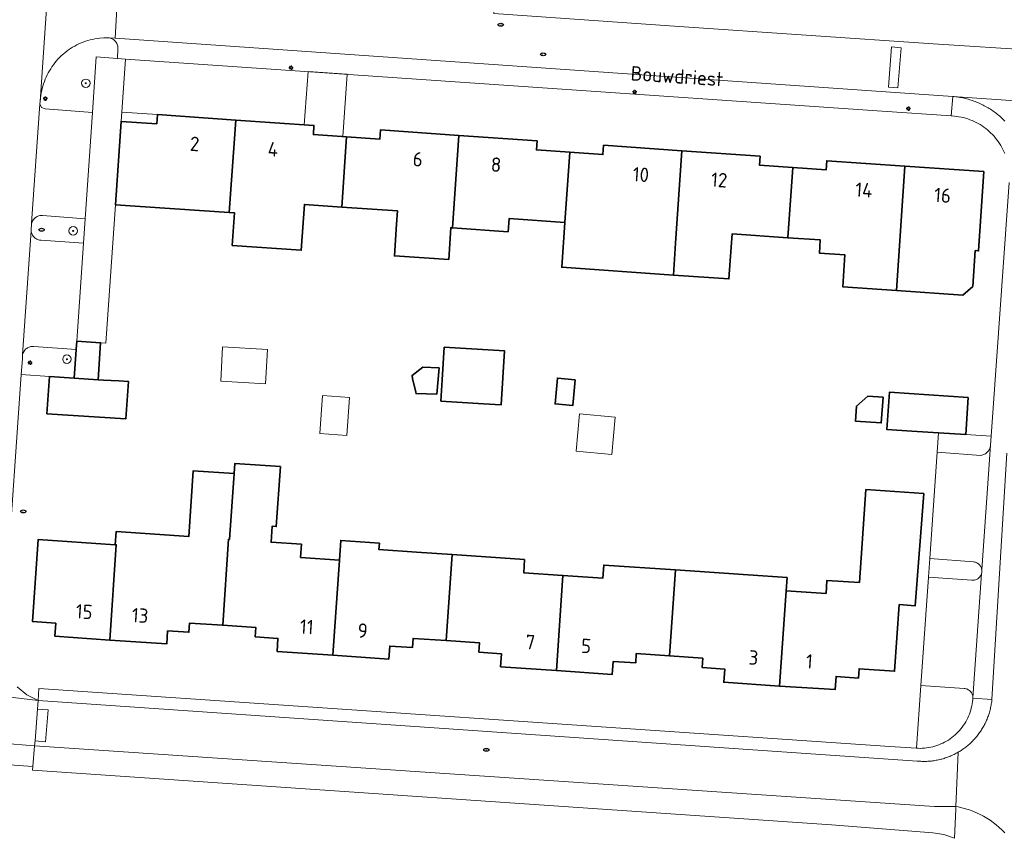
# Model space of a CAD drawing. Header units: metres. Extents: x 152610 to 160096, y 456114 to 462495.
# Tile 796 of 938: x 157720 to 157813, y 461343 to 461420. Entities that reach past the tile are written whole.
import ezdxf
from ezdxf.enums import TextEntityAlignment as Align

# ---------------------------------------------------------------- set-up
doc = ezdxf.new("R2010")
doc.units = ezdxf.units.M
doc.header["$LTSCALE"] = 0.5
doc.layers.get('0').update_dxf_attribs({"linetype": 'CONTINUOUS'})
for name, color, linetype, lineweight in [('B-PV-GR-BEPLANTING_CULTUUR_BODEMBEDEKKER-GV', 251, 'CONTINUOUS', 18), ('B-PV-GR-BEPLANTING_CULTUUR_HEESTERS-GV', 251, 'CONTINUOUS', 18), ('B-PV-GR-BOOM-S', 251, 'CONTINUOUS', 25), ('B-PV-IE-MEUBILAIR-S', 251, 'CONTINUOUS', 25), ('B-PV-OG-BEBOUWING-GV', 6, 'CONTINUOUS', 35), ('B-PV-OG-BEBOUWING-T18', 1, 'CONTINUOUS', 18), ('B-PV-OG-BEBOUWING_OVERBOUWING-GV', 251, 'CONTINUOUS', 18), ('B-PV-OG-BEBOUWING_SCHUUR-GV', 251, 'CONTINUOUS', 18), ('B-PV-OG-TERREIN_BEGROEID-GV', 251, 'CONTINUOUS', 18), ('B-PV-OG-TOPOGRAFIE-T18', 1, 'CONTINUOUS', 18), ('B-PV-VH-GESLOTENVERHARDING_ASFALT-GV', 251, 'CONTINUOUS', 18), ('B-PV-VH-OPENVERHARDING_BETONSTRAATSTEEN-GV', 251, 'CONTINUOUS', 18), ('B-PV-VH-OPENVERHARDING_TEGEL-GV', 251, 'CONTINUOUS', 18)]:
    doc.layers.add(name, color=color, linetype=linetype, lineweight=lineweight)
doc.styles.add('NLCS-ISO', font='NLCS-ISO.ttf')
doc.styles.add('NLCS-ISO-M750-T18', font='NLCS-ISO.ttf', dxfattribs={"height": 1.35})

# ---------------------------------------------------------------- blocks, each defined once
blk = doc.blocks.new('SIE-MEUBILAIR_PAAL_LICHTMAST-SO')
for points in [[(-0.62, 0), (-1, 0)], [(-0.71, 0.71), (-0.44, 0.44)], [(0, 1), (0, 0.62)], [(0.44, 0.44), (0.71, 0.71)], [(1, 0), (0.62, 0)], [(-0.71, -0.71), (-0.44, -0.44)], [(0, -0.62), (0, -1)], [(0.44, -0.44), (0.71, -0.71)]]:
    blk.add_lwpolyline(points)
blk.add_circle((0, 0), 0.5)
blk = doc.blocks.new('SIE-MEUBILAIR_PUT_RIOOLPUT-SO')
blk.add_ellipse((0, 0), major_axis=(1.25, 0), ratio=0.54)
at = {"style": 'NLCS-ISO'}
blk.add_text('ri', height=0.75, dxfattribs=at).set_placement((-0.04, 0.07), align=Align.MIDDLE_CENTER)
blk = doc.blocks.new('SGR-BOOM_GBKN-SO')
at = {"linetype": 'ByBlock', "lineweight": 18}
h = blk.add_hatch(color=0, dxfattribs=at)
h.dxf.hatch_style = 1
edge = h.paths.add_edge_path()
edge.add_arc((0, 0), 0.25, 0, 360)
at = {"color": 0, "linetype": 'ByBlock', "lineweight": 18}
for radius in [2, 0.25]:
    blk.add_circle((0, 0), radius, dxfattribs=at)
at = {"color": 0, "linetype": 'ByBlock', "lineweight": 18, "style": 'NLCS-ISO'}
blk.add_attdef('SOORT', (2.5, 0), '', height=1.5, dxfattribs=at)

msp = doc.modelspace()

# ---------------------------------------------------------------- linework, layer by layer
at = {"layer": 'B-PV-GR-BEPLANTING_CULTUUR_BODEMBEDEKKER-GV', "flags": 128}
for points in [[(157728.353, 461418.065), (157728.306, 461418.068), (157727.906, 461418.062), (157727.508, 461418.03), (157727.286, 461418.001), (157727.066, 461417.964), (157726.846, 461417.92), (157726.629, 461417.867), (157726.414, 461417.807), (157726.2, 461417.739), (157725.99, 461417.664), (157725.782, 461417.581), (157725.578, 461417.491), (157725.376, 461417.393), (157725.179, 461417.289), (157724.985, 461417.177), (157724.795, 461417.058), (157724.61, 461416.933), (157724.429, 461416.801), (157724.253, 461416.663), (157724.082, 461416.519), (157723.917, 461416.369), (157723.757, 461416.212), (157723.602, 461416.051), (157723.454, 461415.883), (157723.311, 461415.711), (157723.175, 461415.533), (157723.045, 461415.351), (157722.922, 461415.165), (157722.806, 461414.973), (157722.696, 461414.778), (157722.594, 461414.58), (157722.499, 461414.377), (157722.411, 461414.172), (157722.33, 461413.963), (157722.257, 461413.752), (157722.192, 461413.538), (157722.134, 461413.322), (157722.084, 461413.104), (157722.042, 461412.884), (157722.007, 461412.663), (157721.981, 461412.441), (157721.972, 461412.343), (157721.932, 461412.096), (157721.895, 461411.869), (157722.048, 461411.53), (157722.394, 461411.393), (157726.862, 461411.066), (157727.203, 461416.265), (157729.197, 461416.128), (157729.24, 461417.032), (157729.241, 461417.12), (157729.234, 461417.209), (157729.22, 461417.296), (157729.197, 461417.382), (157729.167, 461417.465), (157729.129, 461417.545), (157729.085, 461417.621), (157729.033, 461417.693), (157728.976, 461417.76), (157728.912, 461417.822), (157728.843, 461417.878), (157728.77, 461417.927), (157728.692, 461417.97), (157728.611, 461418.005), (157728.527, 461418.032), (157728.441, 461418.053), (157728.367, 461418.063)], [(157722.165, 461401.385), (157722.076, 461401.387), (157721.987, 461401.382), (157721.898, 461401.368), (157721.812, 461401.347), (157721.727, 461401.318), (157721.646, 461401.282), (157721.568, 461401.238), (157721.494, 461401.188), (157721.425, 461401.131), (157721.362, 461401.068), (157721.304, 461401), (157721.253, 461400.927), (157721.208, 461400.85), (157721.17, 461400.769), (157721.14, 461400.685), (157721.13, 461400.649), (157721.082, 461399.95), (157721.095, 461399.862), (157721.116, 461399.775), (157721.144, 461399.691), (157721.18, 461399.61), (157721.223, 461399.532), (157721.273, 461399.458), (157721.33, 461399.389), (157721.392, 461399.326), (157721.459, 461399.268), (157721.532, 461399.216), (157721.609, 461399.172), (157721.69, 461399.134), (157721.773, 461399.104), (157721.86, 461399.081), (157721.947, 461399.066), (157722.024, 461399.06), (157726.012, 461398.778), (157726.166, 461401.085)], [(157720.29, 461388.335), (157720.282, 461388.22), (157720.261, 461387.92), (157720.158, 461386.441), (157722.813, 461386.256), (157725.128, 461386.11), (157725.312, 461388.789), (157721.326, 461389.075), (157721.24, 461389.081), (157721.153, 461389.079), (157721.067, 461389.069), (157720.982, 461389.051), (157720.899, 461389.026), (157720.819, 461388.993), (157720.743, 461388.952), (157720.67, 461388.905), (157720.602, 461388.851), (157720.539, 461388.791), (157720.482, 461388.726), (157720.432, 461388.656), (157720.388, 461388.581), (157720.351, 461388.503)]]:
    msp.add_lwpolyline(points, close=True, dxfattribs=at)
at = {"layer": 'B-PV-GR-BEPLANTING_CULTUUR_HEESTERS-GV', "flags": 128}
for points in [[(157729.947, 461416.076), (157729.197, 461416.128), (157727.203, 461416.265), (157726.862, 461411.066), (157726.166, 461401.085), (157726.012, 461398.778), (157725.367, 461389.583), (157727.609, 461389.429), (157728.111, 461389.394), (157729.006, 461402.399), (157729.544, 461410.221)], [(157808.908, 461380.823), (157806.326, 461380.986), (157806.199, 461379.175), (157810.306, 461378.861), (157810.396, 461378.876), (157810.484, 461378.898), (157810.57, 461378.929), (157810.653, 461378.966), (157810.732, 461379.011), (157810.807, 461379.063), (157810.877, 461379.121), (157810.942, 461379.185), (157811.001, 461379.254), (157811.053, 461379.329), (157811.099, 461379.407), (157811.138, 461379.49), (157811.17, 461379.575), (157811.193, 461379.663), (157811.209, 461379.753), (157811.217, 461379.835), (157811.276, 461380.674)], [(157809.612, 461368.853), (157805.499, 461369.17), (157805.384, 461367.426), (157809.468, 461367.145), (157809.551, 461367.142), (157809.633, 461367.146), (157809.715, 461367.159), (157809.795, 461367.179), (157809.873, 461367.207), (157809.948, 461367.243), (157810.018, 461367.285), (157810.085, 461367.334), (157810.146, 461367.39), (157810.202, 461367.451), (157810.252, 461367.517), (157810.295, 461367.588), (157810.331, 461367.662), (157810.359, 461367.74), (157810.37, 461367.776), (157810.388, 461367.857), (157810.398, 461367.939), (157810.4, 461368.021), (157810.394, 461368.104), (157810.393, 461368.107), (157810.38, 461368.185), (157810.358, 461368.265), (157810.329, 461368.343), (157810.292, 461368.417), (157810.248, 461368.487), (157810.198, 461368.552), (157810.142, 461368.613), (157810.08, 461368.668), (157810.013, 461368.716), (157809.942, 461368.758), (157809.867, 461368.793), (157809.788, 461368.82), (157809.708, 461368.84), (157809.626, 461368.852)], [(157808.735, 461356.978), (157804.665, 461357.269), (157804.252, 461351.37), (157804.403, 461351.359), (157804.603, 461351.356), (157804.802, 461351.362), (157805.002, 461351.375), (157805.2, 461351.396), (157805.398, 461351.426), (157805.594, 461351.463), (157805.789, 461351.508), (157805.981, 461351.56), (157806.172, 461351.621), (157806.359, 461351.689), (157806.544, 461351.764), (157806.726, 461351.847), (157806.905, 461351.937), (157807.079, 461352.034), (157807.25, 461352.138), (157807.416, 461352.249), (157807.578, 461352.366), (157807.734, 461352.49), (157807.886, 461352.62), (157808.032, 461352.756), (157808.173, 461352.897), (157808.308, 461353.044), (157808.438, 461353.196), (157808.56, 461353.354), (157808.677, 461353.516), (157808.787, 461353.683), (157808.89, 461353.854), (157808.986, 461354.029), (157809.075, 461354.208), (157809.157, 461354.39), (157809.232, 461354.575), (157809.299, 461354.763), (157809.358, 461354.954), (157809.41, 461355.147), (157809.454, 461355.342), (157809.49, 461355.538), (157809.519, 461355.736), (157809.539, 461355.935), (157809.548, 461356.06), (157809.55, 461356.107), (157809.547, 461356.19), (157809.537, 461356.272), (157809.518, 461356.353), (157809.492, 461356.431), (157809.458, 461356.507), (157809.417, 461356.579), (157809.37, 461356.647), (157809.316, 461356.71), (157809.256, 461356.767), (157809.191, 461356.819), (157809.122, 461356.864), (157809.048, 461356.902), (157808.971, 461356.932), (157808.891, 461356.955), (157808.81, 461356.971)]]:
    msp.add_lwpolyline(points, close=True, dxfattribs=at)
at = {"layer": 'B-PV-OG-BEBOUWING-GV', "flags": 128}
for points in [[(157740.301, 461410.347), (157732.944, 461410.852), (157732.885, 461409.991), (157729.544, 461410.221), (157729.006, 461402.399), (157739.704, 461401.664)], [(157750.722, 461408.764), (157747.6, 461408.979), (157747.659, 461409.841), (157740.301, 461410.347), (157739.704, 461401.664), (157740.196, 461401.63), (157739.985, 461398.572), (157746.462, 461398.126), (157746.758, 461402.421), (157750.268, 461402.179)], [(157761.26, 461408.907), (157753.903, 461409.412), (157753.844, 461408.549), (157750.722, 461408.764), (157750.268, 461402.179), (157755.509, 461401.818), (157755.424, 461400.584), (157755.218, 461397.591), (157760.311, 461397.241), (157760.512, 461400.234), (157760.663, 461400.224)], [(157768.618, 461408.401), (157761.26, 461408.907), (157760.663, 461400.224), (157765.898, 461399.864), (157765.983, 461401.098), (157771.226, 461400.737), (157771.68, 461407.322), (157768.559, 461407.537)], [(157782.219, 461407.466), (157774.862, 461407.972), (157774.802, 461407.107), (157771.68, 461407.322), (157771.226, 461400.737), (157770.935, 461396.517), (157781.425, 461395.795), (157781.63, 461398.783), (157781.621, 461398.784)], [(157789.576, 461406.96), (157782.219, 461407.466), (157781.621, 461398.784), (157781.63, 461398.783), (157781.425, 461395.795), (157786.642, 461395.436), (157786.848, 461398.424), (157786.933, 461399.656), (157792.185, 461399.294), (157792.638, 461405.88), (157789.516, 461406.094)], [(157803.17, 461406.026), (157795.821, 461406.531), (157795.761, 461405.665), (157792.638, 461405.88), (157792.185, 461399.294), (157795.223, 461399.085), (157795.138, 461397.855), (157797.532, 461397.689), (157797.324, 461394.69), (157802.368, 461394.344)], [(157810.595, 461405.515), (157803.17, 461406.026), (157802.368, 461394.344), (157802.391, 461394.342), (157808.606, 461393.915), (157809.554, 461394.731), (157809.785, 461398.084), (157810.084, 461398.063)], [(157725.128, 461386.11), (157727.371, 461385.969), (157727.609, 461389.429), (157725.367, 461389.583), (157725.312, 461388.789)], [(157763.568, 461383.715), (157765.246, 461383.609), (157765.565, 461388.662), (157759.895, 461389.02), (157759.702, 461385.963), (157759.576, 461383.967)], [(157759.419, 461387.096), (157757.869, 461387.147), (157756.866, 461386.37), (157756.927, 461386.095), (157757.215, 461384.804), (157757.248, 461384.658), (157759.189, 461384.605)], [(157722.813, 461386.256), (157722.574, 461382.765), (157729.997, 461382.297), (157730.236, 461385.788), (157729.323, 461385.846), (157727.873, 461385.937), (157727.371, 461385.969), (157725.128, 461386.11)], [(157772.196, 461385.966), (157770.519, 461386.112), (157770.308, 461383.695), (157771.985, 461383.549)], [(157801.118, 461384.316), (157799.691, 461384.414), (157798.635, 461383.484), (157798.538, 461382.067), (157800.952, 461381.902)], [(157809.126, 461384.287), (157801.712, 461384.796), (157801.471, 461381.293), (157803.825, 461381.144), (157806.326, 461380.986), (157808.908, 461380.823)], [(157749.435, 461360.094), (157750.048, 461369.033), (157746.401, 461369.283), (157746.485, 461370.511), (157743.622, 461370.707), (157743.724, 461372.204), (157744.113, 461372.177), (157744.499, 461377.804), (157740.209, 461378.098), (157740.145, 461377.158), (157739.721, 461370.975), (157739.638, 461370.981), (157739.083, 461362.909), (157742.202, 461362.695), (157742.143, 461361.827), (157744.268, 461361.681), (157744.184, 461360.454)], [(157728.485, 461361.52), (157733.826, 461361.154), (157733.91, 461362.381), (157735.907, 461362.255), (157735.967, 461363.123), (157739.083, 461362.909), (157739.638, 461370.981), (157739.721, 461370.975), (157740.145, 461377.158), (157736.309, 461377.42), (157735.886, 461371.238), (157729.066, 461371.705), (157728.982, 461370.477), (157729.085, 461370.47)], [(157798.911, 461366.917), (157795.849, 461367.127), (157795.765, 461365.9), (157792.015, 461366.157), (157791.401, 461357.208), (157796.617, 461356.876), (157796.7, 461358.115), (157798.799, 461357.956), (157798.865, 461358.829), (157802.2, 461358.593), (157802.643, 461364.853), (157804.135, 461364.739), (157804.942, 461375.282), (157799.511, 461375.655)], [(157728.982, 461370.477), (157721.749, 461370.973), (157721.219, 461363.251), (157723.404, 461363.102), (157723.32, 461361.874), (157728.485, 461361.52), (157729.085, 461370.47)], [(157753.806, 461370.622), (157750.174, 461370.871), (157750.048, 461369.033), (157749.435, 461360.094), (157754.689, 461359.734), (157754.773, 461360.961), (157756.908, 461360.815), (157756.968, 461361.683), (157760.089, 461361.469), (157760.643, 461369.54), (157757.29, 461369.77), (157753.764, 461370.012)], [(157767.446, 461369.074), (157760.643, 461369.54), (157760.089, 461361.469), (157763.213, 461361.255), (157763.154, 461360.387), (157765.269, 461360.242), (157765.184, 461359.015), (157770.431, 461358.655), (157771.045, 461367.594), (157767.362, 461367.847)], [(157781.613, 461368.103), (157774.878, 461368.564), (157774.794, 461367.337), (157771.045, 461367.594), (157770.431, 461358.655), (157775.68, 461358.295), (157775.764, 461359.522), (157777.879, 461359.377), (157777.938, 461360.245), (157781.06, 461360.031)], [(157792.015, 461366.157), (157792.099, 461367.384), (157788.437, 461367.635), (157781.613, 461368.103), (157781.06, 461360.031), (157784.184, 461359.817), (157784.124, 461358.949), (157786.239, 461358.804), (157786.155, 461357.567), (157791.401, 461357.208)]]:
    msp.add_lwpolyline(points, close=True, dxfattribs=at)
at = {"layer": 'B-PV-OG-BEBOUWING_OVERBOUWING-GV', "flags": 128}
for points in [[(157750.771, 461414.643), (157747.119, 461414.894), (157746.741, 461409.904), (157747.659, 461409.841), (157747.6, 461408.979), (157750.362, 461408.789)], [(157732.944, 461410.852), (157729.604, 461411.087), (157729.544, 461410.221), (157732.885, 461409.991)], [(157775.956, 461382.459), (157772.592, 461382.753), (157772.287, 461379.251), (157775.651, 461378.957)]]:
    msp.add_lwpolyline(points, close=True, dxfattribs=at)
at = {"layer": 'B-PV-OG-BEBOUWING_SCHUUR-GV', "flags": 128}
for points in [[(157743.296, 461388.818), (157739.074, 461389.055), (157738.892, 461385.827), (157743.115, 461385.589)], [(157751.009, 461384.298), (157748.46, 461384.482), (157748.202, 461380.908), (157750.751, 461380.724)]]:
    msp.add_lwpolyline(points, close=True, dxfattribs=at)
at = {"layer": 'B-PV-OG-TERREIN_BEGROEID-GV', "flags": 128}
msp.add_lwpolyline([(157815.953, 461421.133), (157764.87, 461424.383), (157764.54, 461420.362), (157781.974, 461419.144), (157805.825, 461417.508), (157815.632, 461416.872)], close=True, dxfattribs=at)
at = {"layer": 'B-PV-VH-GESLOTENVERHARDING_ASFALT-GV', "flags": 128}
for points in [[(157718.799, 461366.978), (157720.158, 461386.441), (157720.261, 461387.92), (157720.282, 461388.22), (157720.29, 461388.335), (157721.082, 461399.95), (157721.13, 461400.649), (157721.895, 461411.869), (157721.932, 461412.096), (157723.083, 461429.087)], [(157723.083, 461429.087), (157721.932, 461412.096), (157721.972, 461412.343), (157721.981, 461412.441), (157722.007, 461412.663), (157722.042, 461412.884), (157722.084, 461413.104), (157722.134, 461413.322), (157722.192, 461413.538), (157722.257, 461413.752), (157722.33, 461413.963), (157722.411, 461414.172), (157722.499, 461414.377), (157722.594, 461414.58), (157722.696, 461414.778), (157722.806, 461414.973), (157722.922, 461415.165), (157723.045, 461415.351), (157723.175, 461415.533), (157723.311, 461415.711), (157723.454, 461415.883), (157723.602, 461416.051), (157723.757, 461416.212), (157723.917, 461416.369), (157724.082, 461416.519), (157724.253, 461416.663), (157724.429, 461416.801), (157724.61, 461416.933), (157724.795, 461417.058), (157724.985, 461417.177), (157725.179, 461417.289), (157725.376, 461417.393), (157725.578, 461417.491), (157725.782, 461417.581), (157725.99, 461417.664), (157726.2, 461417.739), (157726.414, 461417.807), (157726.629, 461417.867), (157726.846, 461417.92), (157727.066, 461417.964), (157727.286, 461418.001), (157727.508, 461418.03), (157727.906, 461418.062), (157728.306, 461418.068), (157728.353, 461418.065), (157728.367, 461418.063), (157728.967, 461418.023), (157729.238, 461422.51)], [(157718.289, 461351.834), (157721.416, 461351.594), (157721.452, 461352.055), (157721.685, 461355.046), (157721.748, 461355.853), (157706.586, 461357.664)], [(157706.586, 461357.664), (157721.748, 461355.853), (157720.687, 461356.372), (157719.775, 461357.123)]]:
    msp.add_lwpolyline(points, dxfattribs=at)
at = {"layer": 'B-PV-VH-OPENVERHARDING_BETONSTRAATSTEEN-GV', "flags": 128}
for points in [[(157729.238, 461422.51), (157728.967, 461418.023), (157807.67, 461412.557), (157828.523, 461411.109), (157900.035, 461406.143), (157900.178, 461411.167), (157899.972, 461411.187), (157899.966, 461411.187), (157896.615, 461411.38), (157870.264, 461413.237), (157850.918, 461414.507), (157831.022, 461415.852), (157828.904, 461415.993), (157817.341, 461416.761), (157816.648, 461416.806), (157815.632, 461416.872), (157805.825, 461417.508), (157781.974, 461419.144), (157764.54, 461420.362)], [(157812.57, 461410.245), (157812.475, 461410.341), (157812.378, 461410.435), (157812.28, 461410.528), (157812.18, 461410.619), (157812.078, 461410.707), (157811.975, 461410.795), (157811.87, 461410.88), (157811.764, 461410.964), (157811.657, 461411.045), (157811.548, 461411.125), (157811.438, 461411.203), (157811.326, 461411.279), (157811.213, 461411.353), (157811.099, 461411.425), (157810.984, 461411.495), (157810.867, 461411.563), (157810.749, 461411.629), (157810.63, 461411.693), (157810.51, 461411.755), (157810.389, 461411.815), (157810.267, 461411.872), (157810.144, 461411.927), (157810.02, 461411.981), (157809.895, 461412.032), (157809.77, 461412.081), (157809.643, 461412.128), (157809.516, 461412.172), (157809.387, 461412.215), (157809.258, 461412.255), (157809.129, 461412.292), (157808.999, 461412.328), (157808.868, 461412.361), (157808.736, 461412.392), (157808.604, 461412.421), (157808.472, 461412.447), (157808.339, 461412.472), (157808.206, 461412.493), (157808.073, 461412.513), (157807.939, 461412.53), (157807.804, 461412.545), (157807.67, 461412.557), (157807.527, 461410.738), (157807.611, 461410.734), (157807.824, 461410.717), (157808.037, 461410.692), (157808.248, 461410.659), (157808.458, 461410.619), (157808.666, 461410.571), (157808.872, 461410.514), (157809.076, 461410.451), (157809.278, 461410.379), (157809.477, 461410.301), (157809.672, 461410.214), (157809.865, 461410.121), (157810.053, 461410.02), (157810.238, 461409.913), (157810.419, 461409.798), (157810.595, 461409.677), (157810.766, 461409.549), (157810.933, 461409.415), (157811.094, 461409.275), (157811.251, 461409.129), (157811.401, 461408.977), (157811.546, 461408.82), (157811.685, 461408.657), (157811.817, 461408.49), (157811.944, 461408.317), (157812.063, 461408.14), (157812.176, 461407.959), (157812.283, 461407.773), (157812.382, 461407.584), (157812.474, 461407.391), (157812.558, 461407.194)], [(157828.523, 461411.109), (157807.67, 461412.557), (157807.804, 461412.545), (157807.939, 461412.53), (157808.073, 461412.513), (157808.206, 461412.493), (157808.339, 461412.472), (157808.472, 461412.447), (157808.604, 461412.421), (157808.736, 461412.392), (157808.868, 461412.361), (157808.999, 461412.328), (157809.129, 461412.292), (157809.258, 461412.255), (157809.387, 461412.215), (157809.516, 461412.172), (157809.643, 461412.128), (157809.77, 461412.081), (157809.895, 461412.032), (157810.02, 461411.981), (157810.144, 461411.927), (157810.267, 461411.872), (157810.389, 461411.815), (157810.51, 461411.755), (157810.63, 461411.693), (157810.749, 461411.629), (157810.867, 461411.563), (157810.984, 461411.495), (157811.099, 461411.425), (157811.213, 461411.353), (157811.326, 461411.279), (157811.438, 461411.203), (157811.548, 461411.125), (157811.657, 461411.045), (157811.764, 461410.964), (157811.87, 461410.88), (157811.975, 461410.795), (157812.078, 461410.707), (157812.18, 461410.619), (157812.28, 461410.528), (157812.378, 461410.435), (157812.475, 461410.341), (157812.57, 461410.245)], [(157812.957, 461404.471), (157811.276, 461380.674), (157811.217, 461379.835), (157810.393, 461368.107), (157810.394, 461368.104), (157810.4, 461368.021), (157810.398, 461367.939), (157810.388, 461367.857), (157810.37, 461367.776), (157809.55, 461356.107), (157809.548, 461356.06), (157811.345, 461355.952), (157812.736, 461379.074)], [(157812.736, 461379.074), (157811.345, 461355.952), (157811.334, 461355.841), (157811.321, 461355.729), (157811.305, 461355.618), (157811.288, 461355.507), (157811.269, 461355.397), (157811.248, 461355.287), (157811.225, 461355.177), (157811.201, 461355.068), (157811.174, 461354.959), (157811.145, 461354.851), (157811.115, 461354.743), (157811.082, 461354.635), (157811.048, 461354.529), (157811.012, 461354.423), (157810.974, 461354.317), (157810.934, 461354.212), (157810.893, 461354.108), (157810.849, 461354.005), (157810.804, 461353.902), (157810.757, 461353.801), (157810.709, 461353.7), (157810.658, 461353.6), (157810.606, 461353.501), (157810.552, 461353.402), (157810.496, 461353.305), (157810.439, 461353.209), (157810.38, 461353.114), (157810.319, 461353.019), (157810.257, 461352.926), (157810.193, 461352.834), (157810.127, 461352.743), (157810.06, 461352.653), (157809.992, 461352.565), (157809.921, 461352.477), (157809.85, 461352.391), (157809.776, 461352.307), (157809.702, 461352.223), (157809.626, 461352.141), (157809.548, 461352.06), (157809.469, 461351.98), (157809.389, 461351.902), (157809.307, 461351.825), (157809.224, 461351.75), (157809.14, 461351.676), (157809.054, 461351.604), (157808.967, 461351.533), (157808.879, 461351.464), (157808.79, 461351.396), (157808.7, 461351.33), (157808.608, 461351.265), (157808.525, 461351.209), (157808.442, 461351.154), (157808.357, 461351.1), (157808.272, 461351.048), (157808.186, 461350.997), (157807.959, 461345.904), (157808.174, 461345.865), (157808.528, 461345.785), (157808.878, 461345.69), (157809.224, 461345.579), (157809.564, 461345.453), (157809.899, 461345.312), (157810.227, 461345.157), (157810.548, 461344.987), (157810.861, 461344.803), (157811.165, 461344.606), (157811.461, 461344.396), (157811.747, 461344.172), (157812.023, 461343.936), (157812.289, 461343.689), (157812.543, 461343.43)]]:
    msp.add_lwpolyline(points, dxfattribs=at)
for points in [[(157801.629, 461413.432), (157801.916, 461417.204), (157802.804, 461417.136), (157802.517, 461413.365)], [(157802.804, 461417.136), (157801.916, 461417.204), (157801.629, 461413.432), (157802.517, 461413.365)], [(157722.048, 461411.53), (157721.895, 461411.869), (157721.13, 461400.649), (157721.14, 461400.685), (157721.17, 461400.769), (157721.208, 461400.85), (157721.253, 461400.927), (157721.304, 461401), (157721.362, 461401.068), (157721.425, 461401.131), (157721.494, 461401.188), (157721.568, 461401.238), (157721.646, 461401.282), (157721.727, 461401.318), (157721.812, 461401.347), (157721.898, 461401.368), (157721.987, 461401.382), (157722.076, 461401.387), (157722.165, 461401.385), (157726.166, 461401.085), (157726.862, 461411.066), (157722.394, 461411.393)], [(157720.29, 461388.335), (157720.351, 461388.503), (157720.388, 461388.581), (157720.432, 461388.656), (157720.482, 461388.726), (157720.539, 461388.791), (157720.602, 461388.851), (157720.67, 461388.905), (157720.743, 461388.952), (157720.819, 461388.993), (157720.899, 461389.026), (157720.982, 461389.051), (157721.067, 461389.069), (157721.153, 461389.079), (157721.24, 461389.081), (157721.326, 461389.075), (157725.312, 461388.789), (157725.367, 461389.583), (157726.012, 461398.778), (157722.024, 461399.06), (157721.947, 461399.066), (157721.86, 461399.081), (157721.773, 461399.104), (157721.69, 461399.134), (157721.609, 461399.172), (157721.532, 461399.216), (157721.459, 461399.268), (157721.392, 461399.326), (157721.33, 461399.389), (157721.273, 461399.458), (157721.223, 461399.532), (157721.18, 461399.61), (157721.144, 461399.691), (157721.116, 461399.775), (157721.095, 461399.862), (157721.082, 461399.95)], [(157810.393, 461368.107), (157811.217, 461379.835), (157811.209, 461379.753), (157811.193, 461379.663), (157811.17, 461379.575), (157811.138, 461379.49), (157811.099, 461379.407), (157811.053, 461379.329), (157811.001, 461379.254), (157810.942, 461379.185), (157810.877, 461379.121), (157810.807, 461379.063), (157810.732, 461379.011), (157810.653, 461378.966), (157810.57, 461378.929), (157810.484, 461378.898), (157810.396, 461378.876), (157810.306, 461378.861), (157806.199, 461379.175), (157805.499, 461369.17), (157809.612, 461368.853), (157809.626, 461368.852), (157809.708, 461368.84), (157809.788, 461368.82), (157809.867, 461368.793), (157809.942, 461368.758), (157810.013, 461368.716), (157810.08, 461368.668), (157810.142, 461368.613), (157810.198, 461368.552), (157810.248, 461368.487), (157810.292, 461368.417), (157810.329, 461368.343), (157810.358, 461368.265), (157810.38, 461368.185)], [(157809.55, 461356.107), (157810.37, 461367.776), (157810.359, 461367.74), (157810.331, 461367.662), (157810.295, 461367.588), (157810.252, 461367.517), (157810.202, 461367.451), (157810.146, 461367.39), (157810.085, 461367.334), (157810.018, 461367.285), (157809.948, 461367.243), (157809.873, 461367.207), (157809.795, 461367.179), (157809.715, 461367.159), (157809.633, 461367.146), (157809.551, 461367.142), (157809.468, 461367.145), (157805.384, 461367.426), (157804.665, 461357.269), (157808.735, 461356.978), (157808.81, 461356.971), (157808.891, 461356.955), (157808.971, 461356.932), (157809.048, 461356.902), (157809.122, 461356.864), (157809.191, 461356.819), (157809.256, 461356.767), (157809.316, 461356.71), (157809.37, 461356.647), (157809.417, 461356.579), (157809.458, 461356.507), (157809.492, 461356.431), (157809.518, 461356.353), (157809.537, 461356.272), (157809.547, 461356.19)], [(157801.746, 461351.543), (157721.807, 461356.984), (157721.748, 461355.853), (157804.321, 461350.162), (157804.432, 461350.152), (157804.544, 461350.143), (157804.655, 461350.137), (157804.767, 461350.133), (157804.878, 461350.13), (157804.99, 461350.13), (157805.102, 461350.131), (157805.213, 461350.134), (157805.325, 461350.139), (157805.436, 461350.147), (157805.547, 461350.156), (157805.659, 461350.167), (157805.769, 461350.18), (157805.88, 461350.195), (157805.99, 461350.212), (157806.1, 461350.231), (157806.21, 461350.251), (157806.32, 461350.274), (157806.429, 461350.299), (157806.537, 461350.325), (157806.645, 461350.353), (157806.753, 461350.383), (157806.859, 461350.415), (157806.966, 461350.449), (157807.072, 461350.485), (157807.177, 461350.523), (157807.281, 461350.562), (157807.385, 461350.603), (157807.488, 461350.646), (157807.59, 461350.691), (157807.692, 461350.738), (157807.792, 461350.786), (157807.892, 461350.836), (157807.991, 461350.888), (157808.089, 461350.942), (157808.186, 461350.997), (157808.272, 461351.048), (157808.357, 461351.1), (157808.442, 461351.154), (157808.525, 461351.209), (157808.608, 461351.265), (157808.7, 461351.33), (157808.79, 461351.396), (157808.879, 461351.464), (157808.967, 461351.533), (157809.054, 461351.604), (157809.14, 461351.676), (157809.224, 461351.75), (157809.307, 461351.825), (157809.389, 461351.902), (157809.469, 461351.98), (157809.548, 461352.06), (157809.626, 461352.141), (157809.702, 461352.223), (157809.776, 461352.307), (157809.85, 461352.391), (157809.921, 461352.477), (157809.992, 461352.565), (157810.06, 461352.653), (157810.127, 461352.743), (157810.193, 461352.834), (157810.257, 461352.926), (157810.319, 461353.019), (157810.38, 461353.114), (157810.439, 461353.209), (157810.496, 461353.305), (157810.552, 461353.402), (157810.606, 461353.501), (157810.658, 461353.6), (157810.709, 461353.7), (157810.757, 461353.801), (157810.804, 461353.902), (157810.849, 461354.005), (157810.893, 461354.108), (157810.934, 461354.212), (157810.974, 461354.317), (157811.012, 461354.423), (157811.048, 461354.529), (157811.082, 461354.635), (157811.115, 461354.743), (157811.145, 461354.851), (157811.174, 461354.959), (157811.201, 461355.068), (157811.225, 461355.177), (157811.248, 461355.287), (157811.269, 461355.397), (157811.288, 461355.507), (157811.305, 461355.618), (157811.321, 461355.729), (157811.334, 461355.841), (157811.345, 461355.952), (157809.548, 461356.06), (157809.539, 461355.935), (157809.519, 461355.736), (157809.49, 461355.538), (157809.454, 461355.342), (157809.41, 461355.147), (157809.358, 461354.954), (157809.299, 461354.763), (157809.232, 461354.575), (157809.157, 461354.39), (157809.075, 461354.208), (157808.986, 461354.029), (157808.89, 461353.854), (157808.787, 461353.683), (157808.677, 461353.516), (157808.56, 461353.354), (157808.438, 461353.196), (157808.308, 461353.044), (157808.173, 461352.897), (157808.032, 461352.756), (157807.886, 461352.62), (157807.734, 461352.49), (157807.578, 461352.366), (157807.416, 461352.249), (157807.25, 461352.138), (157807.079, 461352.034), (157806.905, 461351.937), (157806.726, 461351.847), (157806.544, 461351.764), (157806.359, 461351.689), (157806.172, 461351.621), (157805.981, 461351.56), (157805.789, 461351.508), (157805.594, 461351.463), (157805.398, 461351.426), (157805.2, 461351.396), (157805.002, 461351.375), (157804.802, 461351.362), (157804.603, 461351.356), (157804.403, 461351.359), (157804.252, 461351.37)], [(157721.416, 461351.594), (157805.963, 461345.91), (157806.097, 461345.909), (157806.231, 461345.906), (157806.364, 461345.901), (157806.498, 461345.893), (157806.631, 461345.883), (157807.959, 461345.904), (157808.186, 461350.997), (157808.089, 461350.942), (157807.991, 461350.888), (157807.892, 461350.836), (157807.792, 461350.786), (157807.692, 461350.738), (157807.59, 461350.691), (157807.488, 461350.646), (157807.385, 461350.603), (157807.281, 461350.562), (157807.177, 461350.523), (157807.072, 461350.485), (157806.966, 461350.449), (157806.859, 461350.415), (157806.753, 461350.383), (157806.645, 461350.353), (157806.537, 461350.325), (157806.429, 461350.299), (157806.32, 461350.274), (157806.21, 461350.251), (157806.1, 461350.231), (157805.99, 461350.212), (157805.88, 461350.195), (157805.769, 461350.18), (157805.659, 461350.167), (157805.547, 461350.156), (157805.436, 461350.147), (157805.325, 461350.139), (157805.213, 461350.134), (157805.102, 461350.131), (157804.99, 461350.13), (157804.878, 461350.13), (157804.767, 461350.133), (157804.655, 461350.137), (157804.544, 461350.143), (157804.432, 461350.152), (157804.321, 461350.162), (157721.748, 461355.853), (157721.685, 461355.046), (157722.682, 461354.968), (157722.449, 461351.977), (157721.452, 461352.055)], [(157721.452, 461352.055), (157722.449, 461351.977), (157722.682, 461354.968), (157721.685, 461355.046)], [(157807.826, 461342.91), (157807.948, 461345.653), (157807.959, 461345.904), (157806.631, 461345.883), (157806.498, 461345.893), (157806.364, 461345.901), (157806.231, 461345.906), (157806.097, 461345.909), (157805.963, 461345.91), (157721.416, 461351.594), (157721.252, 461349.653), (157721.224, 461349.314), (157796.273, 461344.18), (157805.789, 461343.416), (157806.83, 461343.253)]]:
    msp.add_lwpolyline(points, close=True, dxfattribs=at)
at = {"layer": 'B-PV-VH-OPENVERHARDING_TEGEL-GV', "flags": 128}
for points in [[(157728.967, 461418.023), (157728.367, 461418.063), (157728.441, 461418.053), (157728.527, 461418.032), (157728.611, 461418.005), (157728.692, 461417.97), (157728.77, 461417.927), (157728.843, 461417.878), (157728.912, 461417.822), (157728.976, 461417.76), (157729.033, 461417.693), (157729.085, 461417.621), (157729.129, 461417.545), (157729.167, 461417.465), (157729.197, 461417.382), (157729.22, 461417.296), (157729.234, 461417.209), (157729.241, 461417.12), (157729.24, 461417.032), (157729.197, 461416.128), (157729.947, 461416.076), (157801.035, 461411.185), (157807.527, 461410.738), (157807.67, 461412.557)], [(157721.416, 461351.594), (157718.289, 461351.834), (157718.15, 461349.877), (157721.252, 461349.653)]]:
    msp.add_lwpolyline(points, close=True, dxfattribs=at)

# ---------------------------------------------------------------- block references
at = {"layer": 'B-PV-GR-BOOM-S', "xscale": 0.2, "yscale": 0.2, "zscale": 0.2}
for p in [(157726.218, 461413.799), (157725.033, 461399.939), (157724.455, 461387.887)]:
    msp.add_blockref('SGR-BOOM_GBKN-SO', p, dxfattribs=at)
at = {"layer": 'B-PV-IE-MEUBILAIR-S', "xscale": 0.2, "yscale": 0.2, "zscale": 0.2}
for name, p in [('SIE-MEUBILAIR_PUT_RIOOLPUT-SO', (157765.203, 461419.291)), ('SIE-MEUBILAIR_PUT_RIOOLPUT-SO', (157769.189, 461416.515)), ('SIE-MEUBILAIR_PAAL_LICHTMAST-SO', (157745.509, 461415.262)), ('SIE-MEUBILAIR_PAAL_LICHTMAST-SO', (157777.779, 461412.989)), ('SIE-MEUBILAIR_PAAL_LICHTMAST-SO', (157722.417, 461412.356)), ('SIE-MEUBILAIR_PAAL_LICHTMAST-SO', (157803.497, 461411.423)), ('SIE-MEUBILAIR_PUT_RIOOLPUT-SO', (157722.068, 461400.05)), ('SIE-MEUBILAIR_PAAL_LICHTMAST-SO', (157720.992, 461387.563)), ('SIE-MEUBILAIR_PUT_RIOOLPUT-SO', (157720.344, 461373.603)), ('SIE-MEUBILAIR_PUT_RIOOLPUT-SO', (157763.849, 461351.22))]:
    msp.add_blockref(name, p, dxfattribs=at)

# ---------------------------------------------------------------- texts
at = {"layer": 'B-PV-OG-BEBOUWING-T18', "style": 'NLCS-ISO-M750-T18'}
for s, rotation, p in [('2', 356, (157736.451, 461408.105)), ('4', 356, (157743.808, 461407.6)), ('6', 356, (157757.41, 461406.665)), ('8', 356, (157764.767, 461406.16)), ('10', 356, (157778.369, 461405.225)), ('12', 356, (157785.726, 461404.719)), ('14', 356, (157799.324, 461403.784)), ('16', 356, (157806.711, 461403.276)), ('15', 356.1, (157726.073, 461364.191)), ('13', 356.1, (157731.326, 461363.831)), ('11', 356.1, (157746.98, 461362.768)), ('9', 356.1, (157752.233, 461362.408)), ('7', 356, (157767.979, 461361.329)), ('5', 356.1, (157773.227, 461360.969)), ('3', 356.1, (157788.949, 461359.882)), ('1', 356.1, (157794.197, 461359.522))]:
    msp.add_text(s, height=1.35, rotation=rotation, dxfattribs=at).set_placement(p, align=Align.MIDDLE)
at = {"layer": 'B-PV-OG-TOPOGRAFIE-T18', "style": 'NLCS-ISO-M750-T18'}
msp.add_text('Bouwdriest', height=1.35, rotation=356.2, dxfattribs=at).set_placement((157781.761, 461414.463), align=Align.MIDDLE)

doc.saveas('drawing.dxf')
